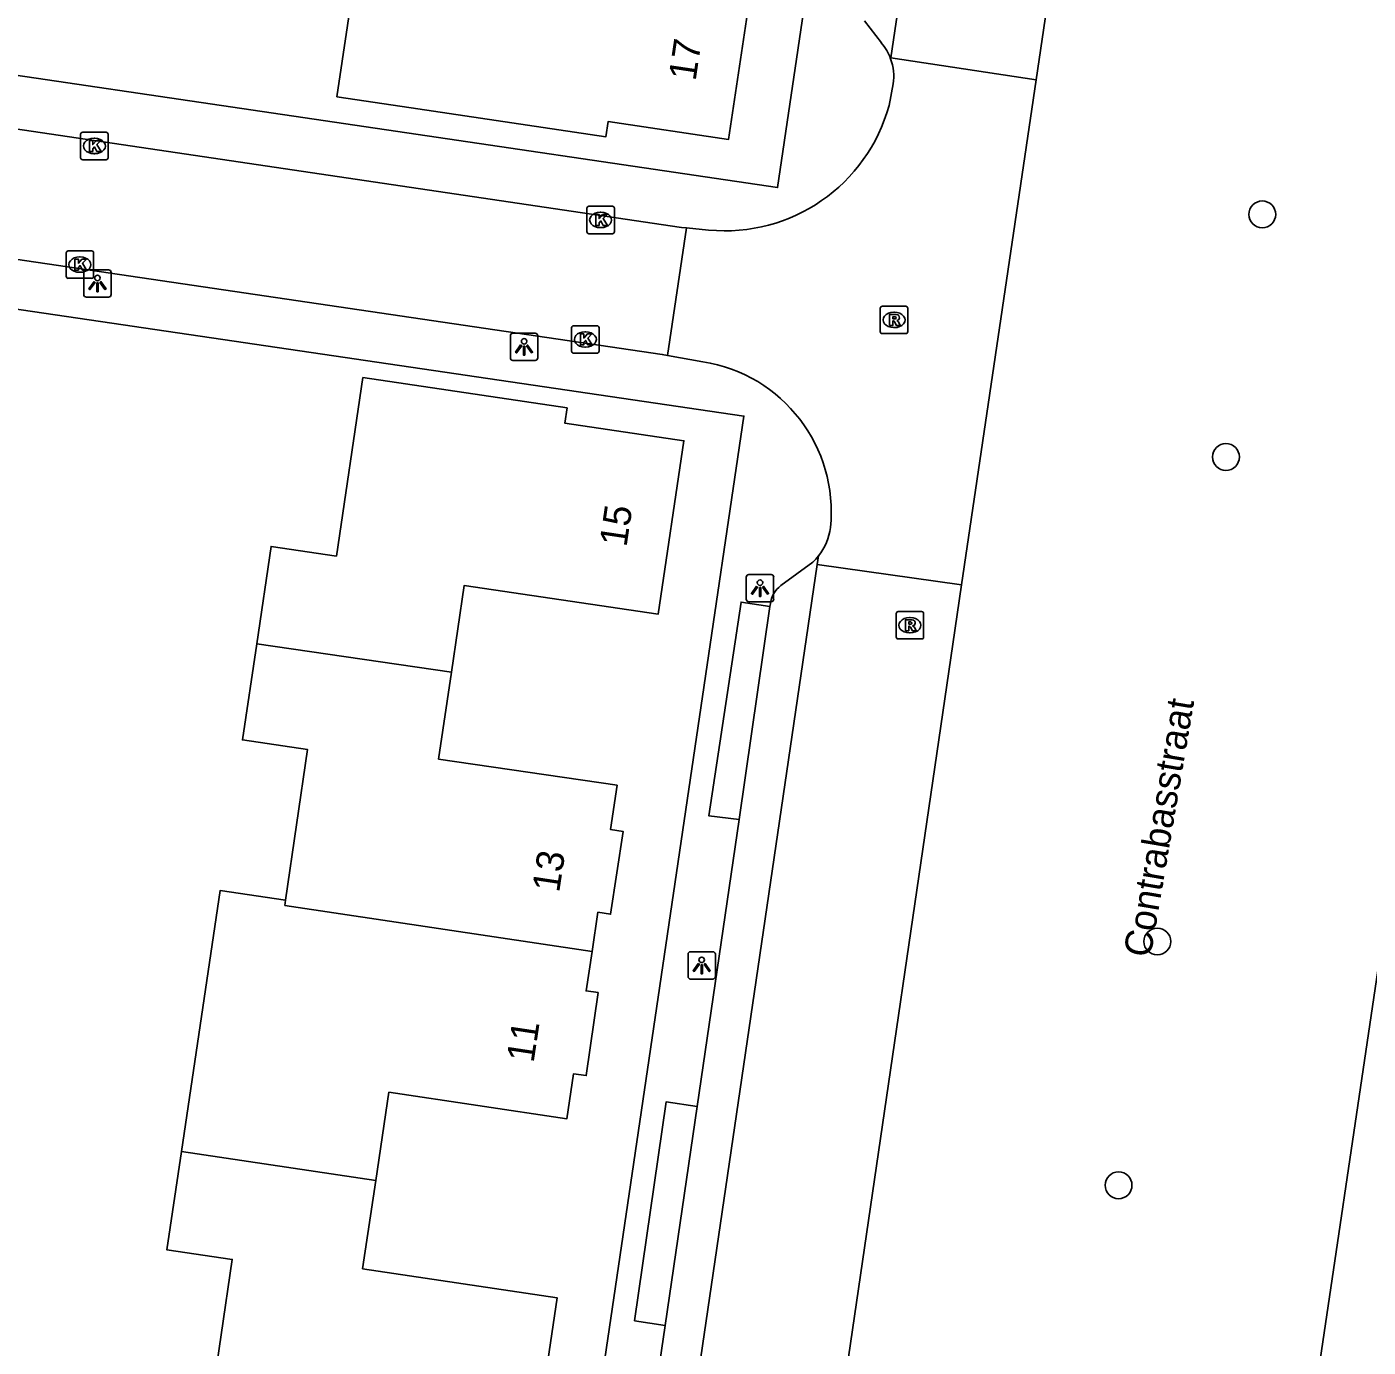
# Model space of a CAD drawing. Extents: x 164150 to 165261, y 382513 to 383432.
# Drawn here: x 164428.99 to 164477.88, y 382924.21 to 382972.36 of the extents above; entities that cross this region are included whole.
import ezdxf

# ---------------------------------------------------------------- set-up
doc = ezdxf.new("R2010")
doc.units = 0
for name, color, linetype in [('IMGEO_Boom', 7, 'Continuous'), ('IMGEO_Kolk', 7, 'Continuous'), ('IMGEO_Lichtpunt', 7, 'Continuous'), ('IMGEO_Openbare_ruimte_label', 7, 'Continuous'), ('IMGEO_Pand', 7, 'Continuous'), ('IMGEO_Pand_nummerreeks', 7, 'Continuous'), ('IMGEO_Rijbaan_lokaal_open', 7, 'Continuous'), ('IMGEO_Rioolput', 7, 'Continuous'), ('IMGEO_Voetpad_open', 7, 'Continuous')]:
    doc.layers.add(name, color=color, linetype=linetype)

msp = doc.modelspace()

# ---------------------------------------------------------------- linework, layer by layer
at = {"layer": 'IMGEO_Boom'}
for centre in [(164474.021, 382965.517), (164472.696, 382956.67), (164470.195, 382939.002), (164468.782, 382930.113)]:
    msp.add_circle(centre, 0.489, dxfattribs=at)
at = {"layer": 'IMGEO_Kolk'}
for p, q in [((164430.949, 382967.585), (164430.949, 382968.437)), ((164431.024, 382968.511), (164431.876, 382968.511)), ((164431.437, 382968.291), (164431.462, 382968.291)), ((164431.95, 382968.437), (164431.95, 382967.585)), ((164431.46, 382967.731), (164431.435, 382967.731)), ((164431.876, 382967.511), (164431.024, 382967.511)), ((164449.403, 382964.887), (164449.403, 382965.739)), ((164449.478, 382965.813), (164450.33, 382965.813)), ((164450.404, 382965.739), (164450.404, 382964.887)), ((164449.891, 382965.593), (164449.916, 382965.593)), ((164450.33, 382964.813), (164449.478, 382964.813)), ((164449.914, 382965.033), (164449.889, 382965.033)), ((164430.421, 382963.259), (164430.421, 382964.111)), ((164430.496, 382964.185), (164431.348, 382964.185)), ((164430.909, 382963.965), (164430.934, 382963.965)), ((164431.422, 382964.111), (164431.422, 382963.259)), ((164430.932, 382963.405), (164430.907, 382963.405)), ((164431.348, 382963.185), (164430.496, 382963.185)), ((164448.845, 382960.53), (164448.845, 382961.382)), ((164448.92, 382961.456), (164449.772, 382961.456)), ((164449.846, 382961.382), (164449.846, 382960.53)), ((164449.333, 382961.236), (164449.358, 382961.236)), ((164449.772, 382960.456), (164448.92, 382960.456)), ((164449.356, 382960.676), (164449.331, 382960.676))]:
    msp.add_line(p, q, dxfattribs=at)
for points in [[(164430.949, 382967.585), (164430.949, 382968.437)], [(164431.024, 382968.511), (164431.876, 382968.511)], [(164431.27, 382968.211), (164431.393, 382968.211), (164431.393, 382968.06), (164431.523, 382968.211), (164431.687, 382968.211), (164431.541, 382968.06), (164431.694, 382967.811), (164431.542, 382967.811), (164431.457, 382967.975), (164431.393, 382967.908), (164431.393, 382967.811), (164431.27, 382967.811), (164431.27, 382968.211)], [(164431.95, 382968.437), (164431.95, 382967.585)], [(164431.876, 382967.511), (164431.024, 382967.511)], [(164449.403, 382964.887), (164449.403, 382965.739)], [(164449.478, 382965.813), (164450.33, 382965.813)], [(164450.404, 382965.739), (164450.404, 382964.887)], [(164449.724, 382965.513), (164449.847, 382965.513), (164449.847, 382965.362), (164449.977, 382965.513), (164450.141, 382965.513), (164449.995, 382965.362), (164450.148, 382965.113), (164449.996, 382965.113), (164449.911, 382965.277), (164449.847, 382965.21), (164449.847, 382965.113), (164449.724, 382965.113), (164449.724, 382965.513)], [(164450.33, 382964.813), (164449.478, 382964.813)], [(164430.421, 382963.259), (164430.421, 382964.111)], [(164430.496, 382964.185), (164431.348, 382964.185)], [(164430.742, 382963.885), (164430.865, 382963.885), (164430.865, 382963.734), (164430.995, 382963.885), (164431.159, 382963.885), (164431.013, 382963.734), (164431.166, 382963.485), (164431.014, 382963.485), (164430.929, 382963.649), (164430.865, 382963.582), (164430.865, 382963.485), (164430.742, 382963.485), (164430.742, 382963.885)], [(164431.422, 382964.111), (164431.422, 382963.259)], [(164431.348, 382963.185), (164430.496, 382963.185)], [(164448.845, 382960.53), (164448.845, 382961.382)], [(164448.92, 382961.456), (164449.772, 382961.456)], [(164449.846, 382961.382), (164449.846, 382960.53)], [(164449.166, 382961.156), (164449.289, 382961.156), (164449.289, 382961.005), (164449.419, 382961.156), (164449.583, 382961.156), (164449.437, 382961.005), (164449.59, 382960.756), (164449.438, 382960.756), (164449.353, 382960.92), (164449.289, 382960.853), (164449.289, 382960.756), (164449.166, 382960.756), (164449.166, 382961.156)], [(164449.772, 382960.456), (164448.92, 382960.456)]]:
    msp.add_lwpolyline(points, dxfattribs=at)
for centre, start, end in [((164431.026, 382968.435), 91.552, 178.448), ((164431.026, 382968.435), 91.552, 178.448), ((164431.874, 382968.435), 1.552, 88.448), ((164431.874, 382968.435), 1.552, 88.448), ((164431.026, 382967.587), 181.552, 268.448), ((164431.026, 382967.587), 181.552, 268.448), ((164431.874, 382967.587), 271.552, 358.448), ((164431.874, 382967.587), 271.552, 358.448), ((164449.48, 382965.737), 91.552, 178.448), ((164449.48, 382965.737), 91.552, 178.448), ((164450.328, 382965.737), 1.552, 88.448), ((164450.328, 382965.737), 1.552, 88.448), ((164449.48, 382964.889), 181.552, 268.448), ((164449.48, 382964.889), 181.552, 268.448), ((164450.328, 382964.889), 271.552, 358.448), ((164450.328, 382964.889), 271.552, 358.448), ((164430.498, 382964.109), 91.552, 178.448), ((164430.498, 382964.109), 91.552, 178.448), ((164431.346, 382964.109), 1.552, 88.448), ((164431.346, 382964.109), 1.552, 88.448), ((164430.498, 382963.261), 181.552, 268.448), ((164430.498, 382963.261), 181.552, 268.448), ((164431.346, 382963.261), 271.552, 358.448), ((164431.346, 382963.261), 271.552, 358.448), ((164448.922, 382961.38), 91.552, 178.448), ((164448.922, 382961.38), 91.552, 178.448), ((164449.77, 382961.38), 1.552, 88.448), ((164449.77, 382961.38), 1.552, 88.448), ((164448.922, 382960.532), 181.552, 268.448), ((164448.922, 382960.532), 181.552, 268.448), ((164449.77, 382960.532), 271.552, 358.448), ((164449.77, 382960.532), 271.552, 358.448)]:
    msp.add_arc(centre, 0.0765, start, end, dxfattribs=at)
for centre, major_axis, ratio, start_param, end_param in [((164431.436, 382968.011), (-0.387, 0.002), 0.722429, 4.712389, 7.853982), ((164431.461, 382968.011), (-0.39, 0.002), 0.717154, 1.570796, 4.712389), ((164449.89, 382965.313), (-0.387, 0.002), 0.722429, 4.712389, 7.853982), ((164449.915, 382965.313), (-0.39, 0.002), 0.717154, 1.570796, 4.712389), ((164430.908, 382963.685), (-0.387, 0.002), 0.722429, 4.712389, 7.853982), ((164430.933, 382963.685), (-0.39, 0.002), 0.717154, 1.570796, 4.712389), ((164449.332, 382960.956), (-0.387, 0.002), 0.722429, 4.712389, 7.853982), ((164449.357, 382960.956), (-0.39, 0.002), 0.717154, 1.570796, 4.712389)]:
    msp.add_ellipse(centre, major_axis=major_axis, ratio=ratio, start_param=start_param, end_param=end_param, dxfattribs=at)
at = {"layer": 'IMGEO_Lichtpunt'}
for p, q in [((164431.063, 382963.401), (164431.063, 382962.594)), ((164431.063, 382963.401), (164431.063, 382962.594)), ((164431.965, 382963.496), (164431.157, 382963.496)), ((164431.965, 382963.496), (164431.157, 382963.496)), ((164432.059, 382962.594), (164432.059, 382963.401)), ((164432.059, 382962.594), (164432.059, 382963.401)), ((164431.157, 382962.5), (164431.965, 382962.5)), ((164431.157, 382962.5), (164431.965, 382962.5)), ((164446.614, 382961.09), (164446.614, 382960.283)), ((164446.614, 382961.09), (164446.614, 382960.283)), ((164447.516, 382961.185), (164446.708, 382961.185)), ((164447.516, 382961.185), (164446.708, 382961.185)), ((164447.61, 382960.283), (164447.61, 382961.09)), ((164447.61, 382960.283), (164447.61, 382961.09)), ((164446.708, 382960.189), (164447.516, 382960.189)), ((164446.708, 382960.189), (164447.516, 382960.189)), ((164455.214, 382952.291), (164455.214, 382951.484)), ((164455.214, 382952.291), (164455.214, 382951.484)), ((164456.116, 382952.386), (164455.308, 382952.386)), ((164456.116, 382952.386), (164455.308, 382952.386)), ((164456.21, 382951.484), (164456.21, 382952.291)), ((164456.21, 382951.484), (164456.21, 382952.291)), ((164455.308, 382951.39), (164456.116, 382951.39)), ((164455.308, 382951.39), (164456.116, 382951.39)), ((164453.089, 382938.534), (164453.089, 382937.727)), ((164453.089, 382938.534), (164453.089, 382937.727)), ((164453.991, 382938.629), (164453.183, 382938.629)), ((164453.991, 382938.629), (164453.183, 382938.629)), ((164454.085, 382937.727), (164454.085, 382938.534)), ((164454.085, 382937.727), (164454.085, 382938.534)), ((164453.183, 382937.633), (164453.991, 382937.633)), ((164453.183, 382937.633), (164453.991, 382937.633))]:
    msp.add_line(p, q, dxfattribs=at)
for points in [[(164431.437, 382963.065), (164431.476, 382963.037), (164431.288, 382962.775), (164431.25, 382962.802), (164431.437, 382963.065)], [(164431.539, 382963.017), (164431.586, 382963.017), (164431.586, 382962.695), (164431.539, 382962.695), (164431.539, 382963.017)], [(164431.649, 382963.037), (164431.687, 382963.064), (164431.874, 382962.802), (164431.835, 382962.774), (164431.649, 382963.037)], [(164446.988, 382960.754), (164447.027, 382960.726), (164446.839, 382960.464), (164446.801, 382960.491), (164446.988, 382960.754)], [(164447.09, 382960.706), (164447.137, 382960.706), (164447.137, 382960.384), (164447.09, 382960.384), (164447.09, 382960.706)], [(164447.2, 382960.726), (164447.238, 382960.753), (164447.425, 382960.491), (164447.386, 382960.463), (164447.2, 382960.726)], [(164455.588, 382951.955), (164455.627, 382951.927), (164455.439, 382951.665), (164455.401, 382951.692), (164455.588, 382951.955)], [(164455.69, 382951.907), (164455.737, 382951.907), (164455.737, 382951.585), (164455.69, 382951.585), (164455.69, 382951.907)], [(164455.8, 382951.927), (164455.838, 382951.954), (164456.025, 382951.692), (164455.986, 382951.664), (164455.8, 382951.927)], [(164453.463, 382938.198), (164453.502, 382938.17), (164453.314, 382937.908), (164453.276, 382937.935), (164453.463, 382938.198)], [(164453.565, 382938.15), (164453.612, 382938.15), (164453.612, 382937.828), (164453.565, 382937.828), (164453.565, 382938.15)], [(164453.675, 382938.17), (164453.713, 382938.197), (164453.9, 382937.935), (164453.861, 382937.907), (164453.675, 382938.17)]]:
    msp.add_lwpolyline(points, dxfattribs=at)
for centre in [(164431.562, 382963.199), (164447.113, 382960.888), (164455.713, 382952.089), (164453.588, 382938.332)]:
    msp.add_circle(centre, 0.0994, dxfattribs=at)
for centre, start, end in [((164431.157, 382963.401), 90, 180), ((164431.157, 382963.401), 90, 180), ((164431.965, 382963.401), 0, 90), ((164431.965, 382963.401), 0, 90), ((164431.157, 382962.594), 180, 270), ((164431.157, 382962.594), 180, 270), ((164431.965, 382962.594), 270, 0), ((164431.965, 382962.594), 270, 360), ((164446.708, 382961.09), 90, 180), ((164446.708, 382961.09), 90, 180), ((164447.516, 382961.09), 0, 90), ((164447.516, 382961.09), 0, 90), ((164446.708, 382960.283), 180, 270), ((164446.708, 382960.283), 180, 270), ((164447.516, 382960.283), 270, 0), ((164447.516, 382960.283), 270, 360), ((164455.308, 382952.291), 90, 180), ((164455.308, 382952.291), 90, 180), ((164456.116, 382952.291), 0, 90), ((164456.116, 382952.291), 0, 90), ((164455.308, 382951.484), 180, 270), ((164455.308, 382951.484), 180, 270), ((164456.116, 382951.484), 270, 0), ((164456.116, 382951.484), 270, 360), ((164453.183, 382938.534), 90, 180), ((164453.183, 382938.534), 90, 180), ((164453.991, 382938.534), 0, 90), ((164453.991, 382938.534), 0, 90), ((164453.183, 382937.727), 180, 270), ((164453.183, 382937.727), 180, 270), ((164453.991, 382937.727), 270, 0), ((164453.991, 382937.727), 270, 360)]:
    msp.add_arc(centre, 0.0946, start, end, dxfattribs=at)
at = {"layer": 'IMGEO_Pand'}
for points in [[(164441.771, 382979.734), (164441.261, 382976.317), (164440.29, 382969.809), (164442.67, 382969.454), (164450.093, 382968.348), (164450.175, 382968.902), (164454.565, 382968.248), (164455.51, 382974.579), (164448.432, 382975.637), (164448.899, 382978.76)], [(164437.365, 382949.862), (164437.891, 382953.408), (164440.269, 382953.055), (164441.236, 382959.565), (164448.679, 382958.46), (164448.597, 382957.907), (164452.938, 382957.263), (164452.002, 382950.943), (164444.926, 382951.982), (164444.461, 382948.819)], [(164438.422, 382940.514), (164439.224, 382946.002), (164436.844, 382946.35), (164437.365, 382949.862)], [(164437.365, 382949.862), (164444.461, 382948.819)], [(164444.461, 382948.819), (164443.996, 382945.656), (164450.502, 382944.7), (164450.259, 382943.087), (164450.72, 382943.017), (164450.265, 382939.997), (164449.804, 382940.066), (164449.589, 382938.634)], [(164434.626, 382931.348), (164436.035, 382940.863), (164438.422, 382940.514)], [(164449.589, 382938.634), (164438.393, 382940.318), (164438.422, 382940.514)], [(164449.589, 382938.634), (164449.373, 382937.201), (164449.81, 382937.138), (164449.379, 382934.114), (164448.919, 382934.18), (164448.671, 382932.531), (164442.187, 382933.503), (164441.705, 382930.287)], [(164435.665, 382921.917), (164436.473, 382927.408), (164434.095, 382927.758), (164434.626, 382931.348)], [(164434.626, 382931.348), (164441.705, 382930.287)], [(164441.705, 382930.287), (164441.223, 382927.071), (164448.323, 382926.007), (164447.461, 382920.182), (164447.424, 382919.933), (164447.387, 382919.684), (164446.792, 382919.78)]]:
    msp.add_lwpolyline(points, dxfattribs=at)
at = {"layer": 'IMGEO_Rijbaan_lokaal_open'}
for points in [[(164460.479, 382971.225), (164468.26, 383023.694)], [(164465.774, 382970.421), (164473.524, 383022.914)], [(164472.108, 382896.577), (164486.03, 382990.645), (164486.178, 382991.604)], [(164409.455, 382971.474), (164452.852, 382965.04), (164453.027, 382965.023)], [(164460.474, 382971.191), (164460.479, 382971.225)], [(164460.479, 382971.225), (164465.774, 382970.421)], [(164460.415, 382969.493), (164460.568, 382970.273)], [(164465.774, 382970.421), (164463.056, 382952.005)], [(164452.341, 382960.375), (164452.149, 382960.409), (164408.777, 382966.8)], [(164453.027, 382965.023), (164452.341, 382960.375)], [(164453.027, 382965.023), (164453.84, 382964.946)], [(164453.628, 382960.144), (164452.341, 382960.375)], [(164457.844, 382953.061), (164457.8, 382952.754)], [(164457.8, 382952.754), (164449.83, 382898.421)], [(164463.056, 382952.005), (164457.8, 382952.754)], [(164463.056, 382952.005), (164462.736, 382949.84), (164455.277, 382898.839)]]:
    msp.add_lwpolyline(points, dxfattribs=at)
for centre, radius, start, end in [((164458.742, 382970.55), 1.847, 351.3821, 20.3109), ((164454.434, 382971.115), 6.197, 264.5019, 344.8304), ((164452.77, 382954.671), 5.54, 354.0363, 81.0881), ((164456.181, 382954.371), 2.117, 321.7697, 352.5035)]:
    msp.add_arc(centre, radius, start, end, dxfattribs=at)
at = {"layer": 'IMGEO_Rioolput'}
for p, q in [((164460.097, 382961.242), (164460.097, 382962.094)), ((164460.172, 382962.168), (164461.024, 382962.168)), ((164460.585, 382961.948), (164460.61, 382961.948)), ((164461.098, 382962.094), (164461.098, 382961.242)), ((164460.608, 382961.388), (164460.583, 382961.388)), ((164461.024, 382961.168), (164460.172, 382961.168)), ((164460.75, 382951.035), (164461.602, 382951.035)), ((164460.675, 382950.109), (164460.675, 382950.961)), ((164461.163, 382950.815), (164461.188, 382950.815)), ((164461.676, 382950.961), (164461.676, 382950.109)), ((164461.602, 382950.035), (164460.75, 382950.035)), ((164461.186, 382950.255), (164461.161, 382950.255))]:
    msp.add_line(p, q, dxfattribs=at)
for points in [[(164460.097, 382961.242), (164460.097, 382962.094)], [(164460.172, 382962.168), (164461.024, 382962.168)], [(164460.686, 382961.866), (164460.434, 382961.868), (164460.434, 382961.468)], [(164460.612, 382961.787), (164460.558, 382961.787), (164460.558, 382961.706)], [(164461.098, 382962.094), (164461.098, 382961.242)], [(164460.434, 382961.468), (164460.558, 382961.468), (164460.558, 382961.63), (164460.569, 382961.63)], [(164460.558, 382961.706), (164460.61, 382961.706)], [(164460.616, 382961.601), (164460.687, 382961.468), (164460.827, 382961.468), (164460.762, 382961.594)], [(164461.024, 382961.168), (164460.172, 382961.168)], [(164460.75, 382951.035), (164461.602, 382951.035)], [(164460.675, 382950.109), (164460.675, 382950.961)], [(164461.264, 382950.733), (164461.012, 382950.735), (164461.012, 382950.335)], [(164461.19, 382950.654), (164461.136, 382950.654), (164461.136, 382950.573)], [(164461.136, 382950.573), (164461.188, 382950.573)], [(164461.676, 382950.961), (164461.676, 382950.109)], [(164461.602, 382950.035), (164460.75, 382950.035)], [(164461.012, 382950.335), (164461.136, 382950.335), (164461.136, 382950.497), (164461.147, 382950.497)], [(164461.194, 382950.468), (164461.265, 382950.335), (164461.405, 382950.335), (164461.34, 382950.461)]]:
    msp.add_lwpolyline(points, dxfattribs=at)
for centre, radius, start, end in [((164460.174, 382962.092), 0.0765, 91.552, 178.448), ((164460.174, 382962.092), 0.0765, 91.552, 178.448), ((164460.618, 382961.691), 0.0964, 77.0061, 93.1865), ((164460.632, 382961.748), 0.0378, 276.6634, 79.6772), ((164460.685, 382961.756), 0.109, 350.3612, 89.416), ((164461.022, 382962.092), 0.0765, 1.552, 88.448), ((164461.022, 382962.092), 0.0765, 1.552, 88.448), ((164460.568, 382961.577), 0.0533, 26.0293, 88.6989), ((164460.594, 382961.895), 0.19, 274.7715, 282.9687), ((164460.683, 382961.756), 0.112, 277.5842, 350.9817), ((164460.667, 382961.541), 0.108, 29.5134, 73.7905), ((164460.174, 382961.244), 0.0765, 181.552, 268.448), ((164460.174, 382961.244), 0.0765, 181.552, 268.448), ((164461.022, 382961.244), 0.0765, 271.552, 358.448), ((164461.022, 382961.244), 0.0765, 271.552, 358.448), ((164460.752, 382950.959), 0.0765, 91.552, 178.448), ((164460.752, 382950.959), 0.0765, 91.552, 178.448), ((164461.6, 382950.959), 0.0765, 1.552, 88.448), ((164461.6, 382950.959), 0.0765, 1.552, 88.448), ((164461.172, 382950.762), 0.19, 274.7715, 282.9687), ((164461.196, 382950.558), 0.0964, 77.0061, 93.1865), ((164461.21, 382950.615), 0.0378, 276.6634, 79.6772), ((164461.263, 382950.623), 0.109, 350.3612, 89.416), ((164461.261, 382950.623), 0.112, 277.5842, 350.9817), ((164460.752, 382950.111), 0.0765, 181.552, 268.448), ((164460.752, 382950.111), 0.0765, 181.552, 268.448), ((164461.146, 382950.444), 0.0533, 26.0293, 88.6989), ((164461.245, 382950.408), 0.108, 29.5134, 73.7905), ((164461.6, 382950.111), 0.0765, 271.552, 358.448), ((164461.6, 382950.111), 0.0765, 271.552, 358.448)]:
    msp.add_arc(centre, radius, start, end, dxfattribs=at)
for centre, major_axis, ratio, start_param, end_param in [((164460.584, 382961.668), (-0.387, 0.002), 0.722429, 4.712389, 7.853982), ((164460.609, 382961.668), (-0.39, 0.002), 0.717154, 1.570796, 4.712389), ((164461.162, 382950.535), (-0.387, 0.002), 0.722429, 4.712389, 7.853982), ((164461.187, 382950.535), (-0.39, 0.002), 0.717154, 1.570796, 4.712389)]:
    msp.add_ellipse(centre, major_axis=major_axis, ratio=ratio, start_param=start_param, end_param=end_param, dxfattribs=at)
at = {"layer": 'IMGEO_Voetpad_open'}
for points in [[(164464.884, 383024.193), (164464.77, 383023.421), (164456.354, 382966.497), (164407.897, 382973.658)], [(164459.521, 382972.573), (164460.135, 382971.767)], [(164444.484, 382885.938), (164455.128, 382958.161), (164406.562, 382965.305)], [(164456.471, 382951.98), (164457.644, 382952.839)], [(164454.951, 382943.449), (164453.844, 382943.588), (164455.02, 382951.378), (164456.076, 382951.219)], [(164456.076, 382951.219), (164454.951, 382943.449)], [(164456.076, 382951.219), (164456.091, 382951.32)], [(164453.421, 382932.991), (164454.951, 382943.449)], [(164452.252, 382925.002), (164451.141, 382925.175), (164452.293, 382933.159), (164453.421, 382932.991)], [(164453.421, 382932.991), (164452.252, 382925.002)], [(164450.687, 382914.301), (164452.252, 382925.002)]]:
    msp.add_lwpolyline(points, dxfattribs=at)
for centre, radius, start, end in [((164458.763, 382970.572), 1.819, 19.8946, 41.0626), ((164456.278, 382954.27), 1.978, 313.6534, 322.3152), ((164457.066, 382951.198), 0.982, 127.2611, 172.8758)]:
    msp.add_arc(centre, radius, start, end, dxfattribs=at)

# ---------------------------------------------------------------- texts
at = {"layer": 'IMGEO_Openbare_ruimte_label'}
msp.add_text('Contrabasstraat', height=1, rotation=80.3305, dxfattribs=at).set_placement((164469.942, 382938.386))
at = {"layer": 'IMGEO_Pand_nummerreeks'}
for s, rotation, p in [('17', 81.509, (164453.363, 382970.358)), ('15', 81.5777, (164450.845, 382953.365)), ('13', 81.446, (164448.391, 382940.763)), ('11', 81.446, (164447.458, 382934.557))]:
    msp.add_text(s, height=1, rotation=rotation, dxfattribs=at).set_placement(p)

doc.saveas('drawing.dxf')
